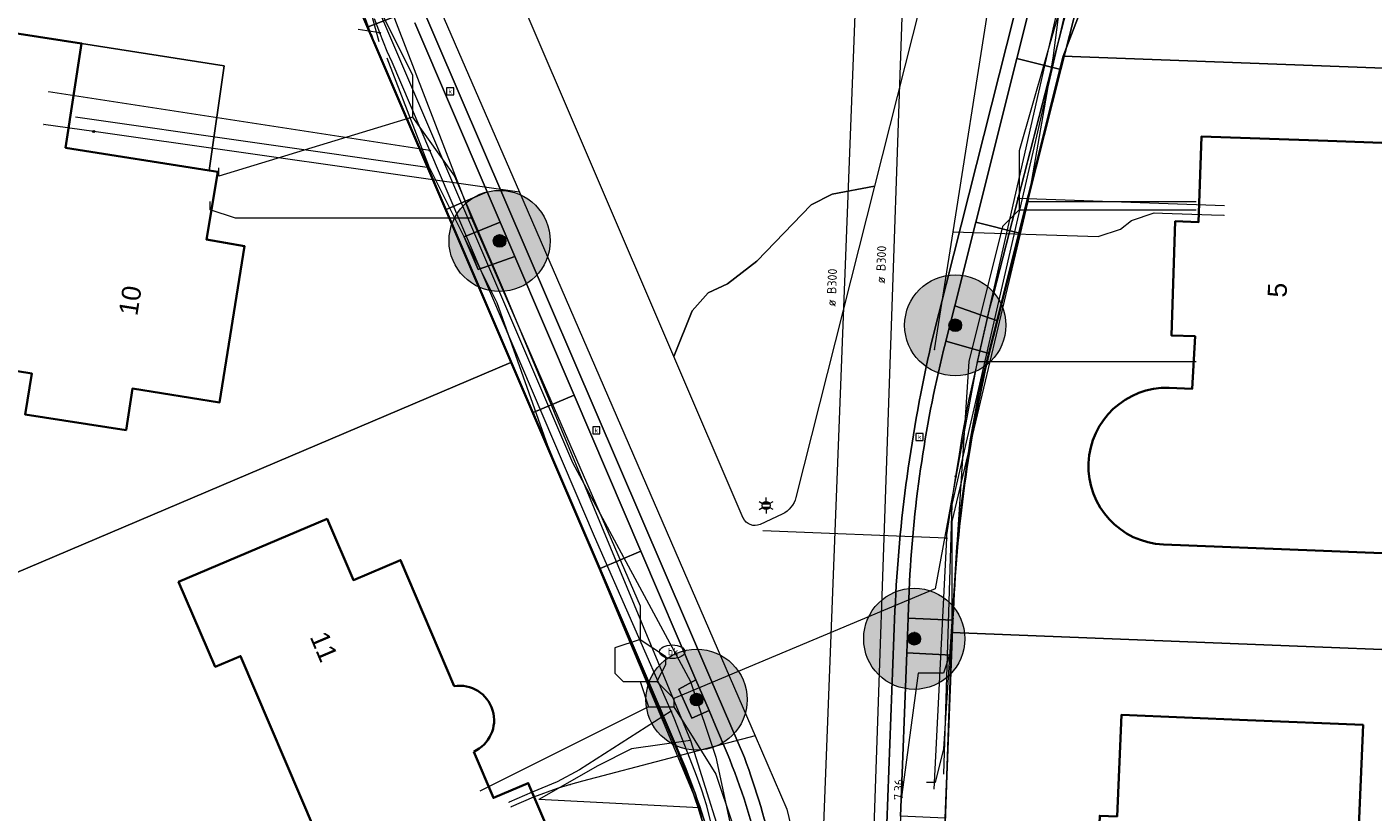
# Model space of a CAD drawing. Header units: metres. Extents: x 163628 to 167855, y 402678 to 405435.
# Tile 342 of 656: x 167369 to 167422, y 404739 to 404770. Entities that reach past the tile are written whole.
import ezdxf
from ezdxf.enums import TextEntityAlignment as Align

# ---------------------------------------------------------------- set-up
doc = ezdxf.new("R2010")
doc.units = ezdxf.units.M
doc.layers.get('0').update_dxf_attribs({"lineweight": 25})
for name, color, linetype, lineweight in [('X-CA190022.004-UO-BGT_Ondergrond$0$GE_314_WGDRijbaanLokaleweg_Vlak_GEM', 253, 'Continuous', 9), ('X-CA190022.004-UO-BGT_Ondergrond$0$GE_322_WGDInrit_Vlak_GEM', 253, 'Continuous', 9), ('X-CA190022.004-UO-BGT_Ondergrond$0$GE_363_OWGBerm_openverharding_Vlak_GEM', 253, 'Continuous', 9), ('X-CA190022.004-UO-BGT_Ondergrond$0$GE_364_OWGBerm_halfverhard_Vlak_GEM', 253, 'Continuous', 9), ('X-CA190022.004-UO-BGT_Ondergrond$0$GE_366_OWGBerm_groenvoorziening_Vlak_GEM', 253, 'Continuous', 9), ('X-CA190022.004-UO-BGT_Ondergrond$0$GE_367_OWGBerm_groenvoorziening_grasenk_GEM', 253, 'Continuous', 9), ('X-CA190022.004-UO-BGT_Ondergrond$0$GE_401_OTDErf_Vlak_GEM', 253, 'Continuous', 9), ('X-CA190022.004-UO-BGT_Ondergrond$0$GE_4502_GBKN_Huisnummer_Lijn_GEM', 7, 'Continuous', 9), ('X-CA190022.004-UO-BGT_Ondergrond$0$GE_490_WGIBoomspiegel_Inrichtend_Vlak_GEM', 253, 'Continuous', 9), ('X-CA190022.004-UO-BGT_Ondergrond$0$GE_601_PNDgrondvlakpand_Vlak_MV_GEM', 34, 'Continuous', 35), ('X-CA190022.004-UO-BGT_Ondergrond$0$GE_612_PanddeelOnderbouwOverbouw_Vlak_GEM', 253, 'Continuous', 9), ('X-CA190022.004-UO-BGT_Ondergrond$0$GE_613_PanddeelOnderbouwOverbouw_Lijn_GEM', 253, 'Continuous', 9), ('X-CA190022.004-UO-BGT_Ondergrond$0$GE_861_PALLichtmast_Punt_GEM', 253, 'Continuous', 9), ('X-CA190022.004-UO-BGT_Ondergrond$0$GE_882_PutBrandkraan_Punt_GEM', 253, 'Continuous', 9), ('X-CA190022.004-UO-BGT_Ondergrond$0$GE_886_PutKolk_Punt_GEM', 253, 'Continuous', 9), ('X-CA190022.004-UO-DWM_Beplanting$0$B-WE-GR-BOOM-S AFKOMSTIG UIT BGT', 252, 'Continuous', 0), ('X-CA190022.004-UO-KAD_Percelen$0$B-WE-KG-GRENS_PERCEEL-GV', 150, 'Continuous', 9), ('X-CA190022.004-UO-WHM_Riolering gemeente_NLCS_v0.2$0$B-WE-RI-BOB-T18', 214, 'Continuous', 15), ('X-CA190022.004-UO-WHM_Riolering gemeente_NLCS_v0.2$0$B-WE-RI-DIAMETER-T18', 214, 'Continuous', 15), ('X-CA190022.004-UO-WHM_Riolering gemeente_NLCS_v0.2$0$B-WE-RI-HWA_TRANSPORTLEIDING-G', 214, 'X-CA190022.004-UO-WHM_Riolering gemeente_NLCS_v0.2$0$1-200 HEMELWATER', 15), ('X-CA190022.004-UO-WHM_Riolering gemeente_NLCS_v0.2$0$B-WE-RI-VWA_TRANSPORTLEIDING-G', 214, 'X-CA190022.004-UO-WHM_Riolering gemeente_NLCS_v0.2$0$1-200 VUILWATER', 15)]:
    doc.layers.add(name, color=color, linetype=linetype, lineweight=lineweight)
doc.layers.add('X-CA190022.004-UO-DWM_Beplanting$0$B-WE-GR-BOOM-S AFKOMSTIG UIT BOMENBESTAND GEMEENTE', color=252, linetype='Continuous')
doc.layers.add('X-CA190022.004-UO-DWM_Beplanting$0$N-GV-GR-GRAS-A-200', color=7, linetype='Continuous')
for name, color, linetype, lineweight, transparency in [('X-CA190022.004-UO-KLIC$0$B-OI-KL-DATA_KPN_0000546663_VECT_19O042617-G', 42, 'X-CA190022.004-UO-KLIC$0$1-200 TELEFONIE-KPN', 0, 0.25), ('X-CA190022.004-UO-KLIC$0$B-OI-KL-DATA_REGGEFIBER OPERATOR B.V._0000579733_VECT_19O042617-G', 42, 'X-CA190022.004-UO-KLIC$0$1-200 REGGEFIBER', 0, 0.25), ('X-CA190022.004-UO-KLIC$0$B-OI-KL-DATA_ZIGGO BV_0000546674_VECT_19O042617-G', 42, 'X-CA190022.004-UO-KLIC$0$1-200 ZIGGO', 0, 0.25), ('X-CA190022.004-UO-KLIC$0$B-OI-KL-WATER_BW_0000551269_VECT_19O042617-G', 42, 'X-CA190022.004-UO-KLIC$0$1-200 WATERLEIDING', 0, 0.25), ('X-CA190022.004-UO-KLIC$0$B-WE-KL-ET_LS-G', 42, 'X-CA190022.004-UO-KLIC$0$1-200 LAAGSPANNING', 0, 0.25), ('X-CA190022.004-UO-KLIC$0$B-WE-KL-ET_LS_HULPSTUK-S', 42, 'X-CA190022.004-UO-KLIC$0$1-200 LAAGSPANNING', 0, 0.25), ('X-CA190022.004-UO-KLIC$0$B-WE-KL-ET_LS_KABELBED-G', 42, 'X-CA190022.004-UO-KLIC$0$1-200 LAAGSPANNING', 0, 0.25), ('X-CA190022.004-UO-KLIC$0$B-WE-KL-GAS_LD-G', 42, 'X-CA190022.004-UO-KLIC$0$1-200 GASLEIDING LAGE DRUK', 0, 0.25), ('X-CA190022.004-UO-KLIC$0$B-WE-KL-GAS_LD_HULPSTUK-S', 42, 'X-CA190022.004-UO-KLIC$0$1-200 GASLEIDING LAGE DRUK', 0, 0.25)]:
    doc.layers.add(name, color=color, linetype=linetype, lineweight=lineweight, transparency=transparency)
doc.styles.add('X-CA190022.004-UO-BGT_Ondergrond$0$BGT_NAR', font='arial.ttf', dxfattribs={"height": 1})
doc.styles.add('X-CA190022.004-UO-BGT_Ondergrond$0$NLCS-ISO', font='NLCS-ISO.ttf')
doc.styles.add('X-CA190022.004-UO-KLIC$0$NLCS-ISO', font='NLCS-ISO.ttf')
doc.styles.add('X-CA190022.004-UO-WHM_Riolering gemeente_NLCS_v0.2$0$NLCS-ISO', font='NLCS-ISO.ttf')
doc.styles.add('X-CA190022.004-UO-WHM_Riolering gemeente_NLCS_v0.2$0$NLCS-ISO-M200-T18', font='NLCS-ISO.ttf', dxfattribs={"height": 0.36})
doc.linetypes.add('X-CA190022.004-UO-KLIC$0$1-200 GASLEIDING LAGE DRUK', pattern='A,1.5,-0.6,["GAS LD",X-CA190022.004-UO-KLIC$0$NLCS-ISO,S=0.24,R=0,X=-0.5,Y=-0.12],-0.7', length=2.8)
doc.linetypes.add('X-CA190022.004-UO-KLIC$0$1-200 LAAGSPANNING', pattern='A,1.5,-0.6,["LS",X-CA190022.004-UO-KLIC$0$NLCS-ISO,S=0.24,R=0,X=-0.45,Y=-0.12],-0.05', length=2.15)
doc.linetypes.add('X-CA190022.004-UO-KLIC$0$1-200 REGGEFIBER', pattern='A,1.5,-0.6,["REGGEFIBER",X-CA190022.004-UO-KLIC$0$NLCS-ISO,S=0.24,R=0,X=-0.5,Y=-0.12],-0.65', length=2.75)
doc.linetypes.add('X-CA190022.004-UO-KLIC$0$1-200 TELEFONIE-KPN', pattern='A,1.5,-0.6,["KPN",X-CA190022.004-UO-KLIC$0$NLCS-ISO,S=0.24,R=0,X=-0.5,Y=-0.12],-0.3', length=2.4)
doc.linetypes.add('X-CA190022.004-UO-KLIC$0$1-200 WATERLEIDING', pattern='A,1.5,-0.6,["WATER",X-CA190022.004-UO-KLIC$0$NLCS-ISO,S=0.24,R=0,X=-0.5,Y=-0.12],-0.65', length=2.75)
doc.linetypes.add('X-CA190022.004-UO-KLIC$0$1-200 ZIGGO', pattern='A,1.5,-0.6,["ZIGGO",X-CA190022.004-UO-KLIC$0$NLCS-ISO,S=0.24,R=0,X=-0.5,Y=-0.12],-0.5', length=2.6)
doc.linetypes.add('X-CA190022.004-UO-WHM_Riolering gemeente_NLCS_v0.2$0$1-200 HEMELWATER', pattern='A,1.5,-0.6,["HWA",X-CA190022.004-UO-WHM_Riolering gemeente_NLCS_v0.2$0$NLCS-ISO,S=0.24,R=0,X=-0.5,Y=-0.12],-0.3', length=2.4)
doc.linetypes.add('X-CA190022.004-UO-WHM_Riolering gemeente_NLCS_v0.2$0$1-200 VUILWATER', pattern='A,1.5,-0.6,["DWA",X-CA190022.004-UO-WHM_Riolering gemeente_NLCS_v0.2$0$NLCS-ISO,S=0.24,R=0,X=-0.5,Y=-0.12],-0.3', length=2.4)

# ---------------------------------------------------------------- blocks, each defined once
blk = doc.blocks.new('X-CA190022.004-UO-BGT_Ondergrond$0$SRI-KOLK-SO')
at = {"color": 0, "linetype": 'ByBlock', "lineweight": 18}
blk.add_lwpolyline([(-1.125, -1.125), (1.125, -1.125), (1.125, 1.125), (-1.125, 1.125)], close=True, dxfattribs=at)
at = {"color": 0, "linetype": 'ByBlock', "lineweight": 18, "style": 'X-CA190022.004-UO-BGT_Ondergrond$0$NLCS-ISO'}
blk.add_text('k', height=1.5, dxfattribs=at).set_placement((0, 0), align=Align.MIDDLE_CENTER)
blk = doc.blocks.new('X-CA190022.004-UO-BGT_Ondergrond$0$IMGEOKolk')
at = {"xscale": 5, "yscale": 5, "zscale": 5}
blk.add_blockref('X-CA190022.004-UO-BGT_Ondergrond$0$SRI-KOLK-SO', (0, 0), dxfattribs=at)
blk = doc.blocks.new('X-CA190022.004-UO-BGT_Ondergrond$0$N-SIE-WEG_LICHTMAST-SO')
h = blk.add_hatch(color=256)
h.paths.add_polyline_path([(1.16, 0.5, 0.658505), (-1.16, 0.5)])
h.paths.add_polyline_path([(-1.16, -0.5, 0.658505), (1.16, -0.5)])
at = {"flags": 128}
for points in [[(-2.19, 1.27), (-1.1, 0.63)], [(-1.16, 0.5), (1.16, 0.5)], [(0, 1.27), (0, 2.53)], [(1.1, 0.63), (2.19, 1.27)], [(-2.19, -1.27), (-1.1, -0.63)], [(-1.16, -0.5), (1.16, -0.5)], [(0, -1.27), (0, -2.53)], [(2.19, -1.27), (1.1, -0.63)]]:
    blk.add_lwpolyline(points, dxfattribs=at)
at = {"ltscale": 0.5}
blk.add_circle((0, 0), 1.27, dxfattribs=at)
at = {"style": 'X-CA190022.004-UO-BGT_Ondergrond$0$NLCS-ISO'}
blk.add_attdef('TYPE', text='', height=1.8, dxfattribs=at).set_placement((0, 2.53), align=Align.BOTTOM_CENTER)
blk = doc.blocks.new('X-CA190022.004-UO-BGT_Ondergrond$0$IMGEOLichtmastpaal')
at = {"xscale": 5, "yscale": 5, "zscale": 5}
blk.add_blockref('X-CA190022.004-UO-BGT_Ondergrond$0$N-SIE-WEG_LICHTMAST-SO', (0, 6.4), dxfattribs=at)
blk = doc.blocks.new('X-CA190022.004-UO-BGT_Ondergrond$0$SKL-WATER_BRANDKRAAN_BRANDPUT-SO')
at = {"color": 0, "linetype": 'ByBlock', "lineweight": 18}
blk.add_ellipse((0, 0), major_axis=(2.5, 0), ratio=0.54, dxfattribs=at)
at = {"color": 0, "linetype": 'ByBlock', "lineweight": 18, "style": 'X-CA190022.004-UO-BGT_Ondergrond$0$NLCS-ISO'}
blk.add_text('bk', height=1.5, dxfattribs=at).set_placement((0.16, 0), align=Align.MIDDLE_CENTER)
blk = doc.blocks.new('X-CA190022.004-UO-BGT_Ondergrond$0$IMGEOBrandkraanput')
at = {"xscale": 5, "yscale": 5, "zscale": 5}
blk.add_blockref('X-CA190022.004-UO-BGT_Ondergrond$0$SKL-WATER_BRANDKRAAN_BRANDPUT-SO', (0, 0), dxfattribs=at)
blk = doc.blocks.new('X-CA190022.004-UO-KLIC$0$SKL-WTB_HULP_MOF-SO')
at = {"linetype": 'ByBlock', "lineweight": 18}
h = blk.add_hatch(color=0, dxfattribs=at)
h.dxf.hatch_style = 1
h.paths.add_polyline_path([(-0.5625, 0, 1), (0.5625, 0, 1)])
at = {"color": 0, "linetype": 'ByBlock', "lineweight": 18}
blk.add_circle((0, 0), 0.5625, dxfattribs=at)
at = {"color": 0, "linetype": 'ByBlock', "lineweight": 18, "style": 'X-CA190022.004-UO-KLIC$0$NLCS-ISO', "flags": 1}
for tag, p in [('TYPE', (1.5, 0)), ('OMSCHRIJVING', (1.5, -3)), ('LABEL', (1.5, -1.5))]:
    blk.add_attdef(tag, p, '', height=1, dxfattribs=at)
blk = doc.blocks.new('X-CA190022.004-UO-KLIC$0$SKL-WTB_HULP_OVERIG-SO')
at = {"color": 0, "linetype": 'ByBlock', "lineweight": 18}
for points in [[(-0.1, 0.1), (0.1, -0.1)], [(0.1, 0.1), (-0.1, -0.1)]]:
    blk.add_lwpolyline(points, dxfattribs=at)
at = {"color": 0, "linetype": 'ByBlock', "lineweight": 18, "style": 'X-CA190022.004-UO-KLIC$0$NLCS-ISO', "flags": 1}
for tag, p in [('TYPE', (1.5, 0)), ('LABEL', (1.5, -1.5)), ('OMSCHRIJVING', (1.5, -3))]:
    blk.add_attdef(tag, p, '', height=1, dxfattribs=at)
blk = doc.blocks.new('X-CA190022.004-UO-KLIC$0$SKL-WTB_HULP_VERLOOP-SO')
at = {"color": 0, "linetype": 'ByBlock', "lineweight": 18}
for points in [[(0.44, 0.72), (-0.88, 0)], [(0.44, -0.72), (-0.88, 0)], [(0.44, -0.72), (0.44, 0.72)]]:
    blk.add_lwpolyline(points, dxfattribs=at)
blk.add_circle((0, 0), 1, dxfattribs=at)
at = {"color": 0, "linetype": 'ByBlock', "lineweight": 18, "style": 'X-CA190022.004-UO-KLIC$0$NLCS-ISO', "flags": 1}
for tag, p in [('TYPE', (1.5, 0)), ('OMSCHRIJVING', (1.5, -3)), ('LABEL', (1.5, -1.5))]:
    blk.add_attdef(tag, p, '', height=1, dxfattribs=at)
blk = doc.blocks.new('X-CA190022.004-UO-DWM_Beplanting$0$SGR-BOOM_01-SO')
at = {"linetype": 'ByBlock', "lineweight": 18}
h = blk.add_hatch(color=0, dxfattribs=at)
h.dxf.hatch_style = 1
edge = h.paths.add_edge_path()
edge.add_arc((0, 0), 0.25, 0, 360)
at = {"color": 0, "linetype": 'ByBlock', "lineweight": 18}
for radius in [2, 0.25]:
    blk.add_circle((0, 0), radius, dxfattribs=at)
blk = doc.blocks.new('X-CA190022.004-UO-DWM_Beplanting$0$IMGEOBoom')
at = {"transparency": 33554457}
h = blk.add_hatch(color=256, dxfattribs=at)
h.dxf.hatch_style = 1
edge = h.paths.add_edge_path()
edge.add_arc((0, 0), 100, 0, 360)
edge = h.paths.add_edge_path(flags=17)
edge.add_arc((0, 0), 12.5, 0, 360)
h = blk.add_hatch()
h.set_pattern_fill('ANGLE', color=256)
h.set_pattern_definition([(0, (0, 0), (0, 6.985), [5.08, -1.905]), (90, (0, 0), (-6.985, 4e-16), [5.08, -1.905])])
edge = h.paths.add_edge_path(flags=17)
edge.add_arc((0, 0), 12.5, 0, 360)
at = {"layer": 'X-CA190022.004-UO-DWM_Beplanting$0$N-GV-GR-GRAS-A-200'}
h = blk.add_hatch(color=256, dxfattribs=at)
h.dxf.hatch_style = 1
edge = h.paths.add_edge_path(flags=17)
edge.add_arc((0, 0), 12.5, 0, 360)
at = {"xscale": 50, "yscale": 50, "zscale": 50}
blk.add_blockref('X-CA190022.004-UO-DWM_Beplanting$0$SGR-BOOM_01-SO', (0, 0), dxfattribs=at)

msp = doc.modelspace()

# ---------------------------------------------------------------- linework, layer by layer
at = {"layer": 'X-CA190022.004-UO-BGT_Ondergrond$0$GE_314_WGDRijbaanLokaleweg_Vlak_GEM', "flags": 128}
for points in [[(167405.179, 404773.285), (167402.778, 404763.773), (167399.668, 404751.453)], [(167408.892, 404772.878), (167405.018, 404757.525)], [(167405.018, 404757.525), (167408.892, 404772.878)], [(167409.251, 404772.182), (167408.405, 404768.818), (167406.777, 404762.345), (167405.945, 404759.038), (167405.593, 404757.64), (167405.577, 404757.574)], [(167397.626, 404741.164), (167396.261, 404744.344), (167384.543, 404771.651)], [(167384.543, 404771.651), (167396.261, 404744.344), (167397.626, 404741.164)], [(167397.58, 404750.637), (167394.839, 404757.031), (167388.44, 404771.963)], [(167396.947, 404741.335), (167396.486, 404742.413), (167396.228, 404743.017), (167395.71, 404744.227), (167393.528, 404749.331), (167390.891, 404755.498), (167388.544, 404760.986), (167387.962, 404762.348), (167387.451, 404763.543), (167384.59, 404770.233)], [(167399.125, 404750.792), (167398.248, 404750.376)], [(167404.157, 404748.116), (167404.103, 404746.721), (167404.101, 404746.669), (167404.048, 404745.302), (167403.798, 404738.832), (167403.745, 404737.455), (167403.221, 404737.475), (167403.581, 404746.979)], [(167403.581, 404746.979), (167403.221, 404737.475), (167398.794, 404737.238)]]:
    msp.add_lwpolyline(points, dxfattribs=at)
at = {"layer": 'X-CA190022.004-UO-BGT_Ondergrond$0$GE_314_WGDRijbaanLokaleweg_Vlak_GEM'}
for centre, radius, start, end in [((167462.729, 404744.29), 59.209, 167.0839, 177.39741), ((167453.757, 404745.505), 49.669, 165.9366, 176.9864), ((167369.668, 404730.297), 29.428, 13.4282, 22.0295), ((167367.49, 404730.062), 32.116, 12.9118, 20.2241)]:
    msp.add_arc(centre, radius, start, end, dxfattribs=at)
at = {"layer": 'X-CA190022.004-UO-BGT_Ondergrond$0$GE_314_WGDRijbaanLokaleweg_Vlak_GEM', "extrusion": (0, 0, -1)}
for centre, radius, start, end in [((-167462.729, 404744.29), 59.209, 2.60259, 12.9161), ((-167398.691, 404751.702), 1.008, 194.3069, 244.4981), ((-167398.051, 404750.858), 0.52, 247.7844, 334.8986), ((-167367.49, 404730.062), 32.116, 159.7759, 167.0882)]:
    msp.add_arc(centre, radius, start, end, dxfattribs=at)
at = {"layer": 'X-CA190022.004-UO-BGT_Ondergrond$0$GE_322_WGDInrit_Vlak_GEM', "flags": 128}
for points in [[(167382.746, 404770.071), (167384.4, 404770.703)], [(167384.59, 404770.233), (167387.451, 404763.543), (167385.828, 404762.849), (167382.977, 404769.498)], [(167410.143, 404768.381), (167408.511, 404761.909), (167406.777, 404762.345), (167408.405, 404768.818), (167410.143, 404768.381)], [(167390.891, 404755.498), (167393.528, 404749.331), (167391.918, 404748.643), (167389.275, 404754.807), (167390.891, 404755.498)], [(167405.82, 404745.206), (167405.571, 404738.764), (167403.798, 404738.832), (167404.048, 404745.302), (167405.82, 404745.206)]]:
    msp.add_lwpolyline(points, dxfattribs=at)
at = {"layer": 'X-CA190022.004-UO-BGT_Ondergrond$0$GE_322_WGDInrit_Vlak_GEM', "extrusion": (0, 0, -1)}
msp.add_arc((-167394.483, 404774.47), 12.534, 336.6314, 339.4558, dxfattribs=at)
at = {"layer": 'X-CA190022.004-UO-BGT_Ondergrond$0$GE_363_OWGBerm_openverharding_Vlak_GEM', "flags": 128}
for points in [[(167410.983, 404771.716), (167410.143, 404768.381), (167408.405, 404768.818), (167409.251, 404772.182)], [(167384.4, 404770.703), (167382.746, 404770.071)], [(167388.544, 404760.986), (167390.891, 404755.498), (167389.275, 404754.807), (167385.828, 404762.849), (167387.451, 404763.543), (167387.962, 404762.348), (167386.543, 404761.759), (167387.103, 404760.471), (167388.544, 404760.986)], [(167408.511, 404761.909), (167407.637, 404758.44), (167405.945, 404759.038), (167406.777, 404762.345), (167408.511, 404761.909)], [(167405.577, 404757.574), (167405.593, 404757.64), (167407.311, 404757.147), (167407.302, 404757.112)], [(167395.315, 404740.719), (167394.688, 404742.181), (167391.918, 404748.643), (167393.528, 404749.331)], [(167393.528, 404749.331), (167395.71, 404744.227), (167395.033, 404743.861), (167395.548, 404742.718), (167396.228, 404743.017), (167396.486, 404742.413), (167396.947, 404741.335)], [(167405.878, 404746.679), (167405.874, 404746.589), (167404.101, 404746.669), (167404.103, 404746.721), (167404.157, 404748.116)]]:
    msp.add_lwpolyline(points, dxfattribs=at)
at = {"layer": 'X-CA190022.004-UO-BGT_Ondergrond$0$GE_363_OWGBerm_openverharding_Vlak_GEM', "extrusion": (0, 0, -1)}
for centre, radius, start, end in [((-167396.602, 404775.339), 14.823, 339.1839, 354.4069), ((-167453.757, 404745.505), 49.669, 3.0136, 14.0634), ((-167369.668, 404730.297), 29.428, 157.9705, 166.5718)]:
    msp.add_arc(centre, radius, start, end, dxfattribs=at)
at = {"layer": 'X-CA190022.004-UO-BGT_Ondergrond$0$GE_363_OWGBerm_openverharding_Vlak_GEM'}
for centre, radius, start, end in [((167460.395, 404744.552), 54.559, 166.6901, 177.7653), ((167368.872, 404730.263), 28.435, 13.2003, 21.5753)]:
    msp.add_arc(centre, radius, start, end, dxfattribs=at)
at = {"layer": 'X-CA190022.004-UO-BGT_Ondergrond$0$GE_364_OWGBerm_halfverhard_Vlak_GEM', "flags": 128}
msp.add_lwpolyline([(167395.71, 404744.227), (167396.228, 404743.017), (167395.548, 404742.718), (167395.033, 404743.861), (167395.71, 404744.227)], dxfattribs=at)
at = {"layer": 'X-CA190022.004-UO-BGT_Ondergrond$0$GE_366_OWGBerm_groenvoorziening_Vlak_GEM', "flags": 128}
for points in [[(167397.58, 404750.637), (167394.839, 404757.031), (167395.562, 404758.837), (167396.196, 404759.553), (167396.964, 404759.899), (167398.113, 404760.8), (167400.271, 404763.024), (167401.104, 404763.447), (167402.778, 404763.773)], [(167402.778, 404763.773), (167399.668, 404751.453)], [(167387.962, 404762.348), (167388.544, 404760.986), (167387.103, 404760.471), (167386.543, 404761.759), (167387.962, 404762.348)], [(167407.637, 404758.44), (167407.311, 404757.147), (167405.593, 404757.64), (167405.945, 404759.038), (167407.637, 404758.44)], [(167399.125, 404750.792), (167398.248, 404750.376)], [(167405.874, 404746.589), (167405.82, 404745.206), (167404.048, 404745.302), (167404.101, 404746.669), (167405.874, 404746.589)]]:
    msp.add_lwpolyline(points, dxfattribs=at)
at = {"layer": 'X-CA190022.004-UO-BGT_Ondergrond$0$GE_366_OWGBerm_groenvoorziening_Vlak_GEM', "extrusion": (0, 0, -1)}
for centre, radius, start, end in [((-167398.691, 404751.702), 1.008, 194.3069, 244.4981), ((-167398.051, 404750.858), 0.52, 247.7844, 334.8986)]:
    msp.add_arc(centre, radius, start, end, dxfattribs=at)
at = {"layer": 'X-CA190022.004-UO-BGT_Ondergrond$0$GE_367_OWGBerm_groenvoorziening_grasenk_GEM', "flags": 128}
msp.add_lwpolyline([(167405.179, 404773.285), (167402.778, 404763.773), (167401.104, 404763.447), (167400.271, 404763.024), (167398.113, 404760.8), (167396.964, 404759.899), (167396.196, 404759.553), (167395.562, 404758.837), (167394.839, 404757.031), (167388.44, 404771.963)], dxfattribs=at)
at = {"layer": 'X-CA190022.004-UO-BGT_Ondergrond$0$GE_401_OTDErf_Vlak_GEM', "flags": 128}
for points in [[(167407.302, 404757.112), (167407.311, 404757.147), (167407.637, 404758.44), (167408.511, 404761.909), (167410.143, 404768.381), (167410.983, 404771.716)], [(167376.87, 404755.21), (167373.42, 404755.76), (167373.168, 404754.117), (167369.18, 404754.73), (167369.443, 404756.36), (167366.35, 404756.86), (167367.313, 404763.194), (167364.71, 404763.59), (167365.785, 404770.29), (167366.47, 404770.18), (167371.41, 404769.42), (167370.78, 404765.29), (167376.459, 404764.384), (167376.8, 404764.33), (167376.35, 404761.66), (167377.85, 404761.4), (167376.87, 404755.21)], [(167382.977, 404769.498), (167385.828, 404762.849), (167389.275, 404754.807), (167391.918, 404748.643), (167394.688, 404742.181), (167395.315, 404740.719)], [(167414.43, 404755.79), (167415.34, 404755.75), (167415.45, 404757.83), (167414.52, 404757.86), (167414.67, 404762.38), (167415.59, 404762.35), (167415.71, 404765.74), (167420.71, 404765.56), (167425.692, 404765.381), (167425.55, 404761.63), (167425.001, 404761.652), (167424.5, 404749.178), (167420.2, 404749.35)], [(167380.15, 404730.68), (167378.99, 404737.58), (167380.64, 404738.284), (167377.699, 404745.176), (167376.7, 404744.75), (167375.25, 404748.11), (167381.12, 404750.6), (167382.161, 404748.18), (167384.03, 404748.97), (167386.142, 404743.98)], [(167420.2, 404749.35), (167414.199, 404749.59)], [(167404.055, 404699.686), (167404.228, 404704.13), (167404.285, 404705.604), (167404.48, 404710.641), (167404.539, 404712.159), (167404.639, 404714.743), (167404.879, 404720.93), (167405.295, 404731.65), (167405.354, 404733.175), (167405.517, 404737.386), (167405.571, 404738.764), (167405.82, 404745.206), (167405.874, 404746.589), (167405.878, 404746.679)], [(167411.68, 404738.855), (167412.369, 404738.826), (167412.536, 404742.847), (167417.531, 404742.64), (167422.099, 404742.451), (167421.772, 404734.73), (167422.47, 404734.7), (167422.15, 404726.466), (167416.181, 404726.713), (167411.186, 404726.92), (167411.68, 404738.855)], [(167386.92, 404741.39), (167387.7, 404739.56), (167389.08, 404740.15), (167391.63, 404734.17), (167387.03, 404732.21), (167385.56, 404731.552), (167380.15, 404730.68)]]:
    msp.add_lwpolyline(points, dxfattribs=at)
at = {"layer": 'X-CA190022.004-UO-BGT_Ondergrond$0$GE_401_OTDErf_Vlak_GEM'}
for centre, radius, start, end in [((167396.602, 404775.339), 14.823, 185.5931, 200.8161), ((167394.483, 404774.47), 12.534, 200.5442, 203.3686)]:
    msp.add_arc(centre, radius, start, end, dxfattribs=at)
at = {"layer": 'X-CA190022.004-UO-BGT_Ondergrond$0$GE_401_OTDErf_Vlak_GEM', "extrusion": (0, 0, -1)}
for centre, radius, start, end in [((-167460.395, 404744.552), 54.559, 2.2347, 13.3099), ((-167414.338, 404752.689), 3.102, 272.5695, 91.698), ((-167386.365, 404742.635), 1.363, 80.571, 245.9899), ((-167368.872, 404730.263), 28.435, 158.4247, 166.7997)]:
    msp.add_arc(centre, radius, start, end, dxfattribs=at)
at = {"layer": 'X-CA190022.004-UO-BGT_Ondergrond$0$GE_490_WGIBoomspiegel_Inrichtend_Vlak_GEM', "flags": 128}
msp.add_lwpolyline([(167395.71, 404744.227), (167396.228, 404743.017), (167395.548, 404742.718), (167395.033, 404743.861), (167395.71, 404744.227)], dxfattribs=at)
at = {"layer": 'X-CA190022.004-UO-BGT_Ondergrond$0$GE_601_PNDgrondvlakpand_Vlak_MV_GEM', "flags": 128}
for points in [[(167376.8, 404764.33), (167376.35, 404761.66), (167377.85, 404761.4), (167376.87, 404755.21), (167373.42, 404755.76), (167373.168, 404754.117), (167369.18, 404754.73), (167369.443, 404756.36), (167366.35, 404756.86), (167367.313, 404763.194), (167364.71, 404763.59), (167365.785, 404770.29), (167366.47, 404770.18), (167371.41, 404769.42), (167370.78, 404765.29), (167376.459, 404764.384), (167376.8, 404764.33)], [(167414.43, 404755.79), (167415.34, 404755.75), (167415.45, 404757.83), (167414.52, 404757.86), (167414.67, 404762.38), (167415.59, 404762.35), (167415.71, 404765.74), (167420.71, 404765.56), (167425.692, 404765.381), (167425.55, 404761.63), (167425.001, 404761.652)], [(167425.001, 404761.652), (167424.5, 404749.178), (167420.2, 404749.35), (167414.199, 404749.59)], [(167386.92, 404741.39), (167387.7, 404739.56), (167389.08, 404740.15), (167391.63, 404734.17), (167387.03, 404732.21), (167385.56, 404731.552), (167380.15, 404730.68), (167378.99, 404737.58), (167380.64, 404738.284), (167377.699, 404745.176), (167376.7, 404744.75), (167375.25, 404748.11), (167381.12, 404750.6), (167382.161, 404748.18), (167384.03, 404748.97), (167386.142, 404743.98)], [(167422.47, 404734.7), (167422.15, 404726.466), (167416.181, 404726.713), (167411.186, 404726.92), (167411.68, 404738.855), (167412.369, 404738.826), (167412.536, 404742.847), (167417.531, 404742.64), (167422.099, 404742.451), (167421.772, 404734.73), (167422.47, 404734.7)]]:
    msp.add_lwpolyline(points, dxfattribs=at)
at = {"layer": 'X-CA190022.004-UO-BGT_Ondergrond$0$GE_601_PNDgrondvlakpand_Vlak_MV_GEM', "extrusion": (0, 0, -1)}
for centre, radius, start, end in [((-167414.338, 404752.689), 3.102, 272.5695, 91.698), ((-167386.365, 404742.635), 1.363, 80.571, 245.9899)]:
    msp.add_arc(centre, radius, start, end, dxfattribs=at)
at = {"layer": 'X-CA190022.004-UO-BGT_Ondergrond$0$GE_612_PanddeelOnderbouwOverbouw_Vlak_GEM', "flags": 128}
msp.add_lwpolyline([(167371.41, 404769.42), (167377.05, 404768.53), (167376.459, 404764.384), (167370.78, 404765.29), (167371.41, 404769.42)], dxfattribs=at)
at = {"layer": 'X-CA190022.004-UO-BGT_Ondergrond$0$GE_613_PanddeelOnderbouwOverbouw_Lijn_GEM'}
for p, q in [((167377.05, 404768.53), (167371.41, 404769.42)), ((167376.459, 404764.384), (167377.05, 404768.53))]:
    msp.add_line(p, q, dxfattribs=at)
at = {"layer": 'X-CA190022.004-UO-KAD_Percelen$0$B-WE-KG-GRENS_PERCEEL-GV', "flags": 128}
for points in [[(167408.246, 404784.883), (167409.38, 404783.346), (167410.549, 404781.095), (167411.365, 404778.479), (167411.68, 404776.077), (167411.654, 404774.178), (167411.135, 404771.266), (167410.24, 404768.91), (167438.77, 404767.85), (167440.91, 404822.94)], [(167382.42, 404770.74), (167342.66, 404776.998), (167341.44, 404777.19), (167342.509, 404774.713), (167356.156, 404743.09), (167388.395, 404756.786)], [(167410.24, 404768.91), (167407.487, 404757.97), (167406.912, 404755.658), (167406.557, 404753.685), (167406.212, 404751.227), (167406.024, 404749.495), (167405.83, 404746.1), (167437.859, 404744.835), (167438.77, 404767.85)], [(167356.156, 404743.09), (167360.07, 404734.04), (167361.52, 404728.7), (167361.98, 404723.81), (167397.3, 404730.47), (167397.26, 404732.37), (167397.236, 404732.594), (167397.091, 404733.701), (167396.915, 404734.769), (167396.828, 404735.24), (167396.615, 404736.219), (167396.364, 404737.269), (167396.077, 404738.272), (167395.804, 404739.177), (167395.378, 404740.413), (167395.014, 404741.346), (167394.291, 404743.012), (167388.395, 404756.786)], [(167405.03, 404723.11), (167436.95, 404721.89), (167437.859, 404744.835), (167405.83, 404746.1)]]:
    msp.add_lwpolyline(points, close=True, dxfattribs=at)
for points in [[(167405.03, 404723.11), (167405.83, 404746.1), (167406.024, 404749.495), (167406.212, 404751.227), (167406.557, 404753.685), (167406.912, 404755.658), (167407.487, 404757.97), (167410.24, 404768.91), (167411.135, 404771.266)], [(167382.42, 404770.74), (167388.395, 404756.786), (167394.291, 404743.012), (167395.014, 404741.346), (167395.378, 404740.413), (167395.804, 404739.177), (167396.077, 404738.272)]]:
    msp.add_lwpolyline(points, dxfattribs=at)
at = {"layer": 'X-CA190022.004-UO-KLIC$0$B-OI-KL-DATA_KPN_0000546663_VECT_19O042617-G', "flags": 128}
for points in [[(167395.5, 404788.833), (167391.167, 404787.833), (167389.833, 404787.167), (167385.5, 404783.833), (167383.5, 404779.833), (167382.833, 404777.167), (167382.833, 404771.5), (167390.833, 404752.833), (167395.5, 404744.167), (167396.5, 404741.167), (167397.5, 404736.5)], [(167405.5, 404786.5), (167407.167, 404785.5), (167408.833, 404783.5), (167410.5, 404780.5), (167410.833, 404774.5), (167410.5, 404771.5), (167405.833, 404751.167), (167405.5, 404740.5)]]:
    msp.add_lwpolyline(points, dxfattribs=at)
at = {"layer": 'X-CA190022.004-UO-KLIC$0$B-OI-KL-DATA_REGGEFIBER OPERATOR B.V._0000579733_VECT_19O042617-G', "flags": 128}
for points in [[(167409.167, 404782.833), (167410.833, 404777.833), (167410.833, 404773.5), (167410.5, 404772.167), (167408.5, 404765.167), (167408.5, 404762.833)], [(167382.833, 404779.5), (167382.167, 404775.5), (167382.5, 404774.833), (167382.5, 404772.5), (167383.167, 404770.833), (167384.5, 404768.167), (167384.5, 404766.5)], [(167384.5, 404766.5), (167376.833, 404764.167), (167376.833, 404764.5)], [(167384.5, 404766.5), (167386.167, 404764.167), (167388.167, 404759.5), (167395.5, 404741.833)], [(167408.5, 404762.833), (167407.833, 404762.167), (167406.5, 404756.833), (167405.5, 404741.5), (167405.167, 404740.167), (167404.833, 404740.167)], [(167408.5, 404762.833), (167415.5, 404762.833)], [(167395.5, 404741.833), (167393.167, 404741.5), (167391.833, 404740.833), (167389.5, 404739.5)], [(167395.5, 404741.833), (167397.167, 404736.5)]]:
    msp.add_lwpolyline(points, dxfattribs=at)
at = {"layer": 'X-CA190022.004-UO-KLIC$0$B-OI-KL-DATA_ZIGGO BV_0000546674_VECT_19O042617-G', "flags": 128}
for points in [[(167407.167, 404785.5), (167410.167, 404779.167), (167410.167, 404771.5), (167409.833, 404768.833), (167408.833, 404763.167)], [(167374.833, 404785.167), (167382.167, 404783.833), (167383.167, 404783.167), (167382.167, 404777.833), (167382.167, 404773.167), (167383.167, 404769.5)], [(167385.167, 404764.5), (167383.5, 404768.833)], [(167385.167, 404764.5), (167371.167, 404766.5)], [(167385.167, 404764.5), (167387.833, 404759.167), (167389.833, 404753.5), (167395.833, 404739.167)], [(167408.833, 404763.167), (167405.833, 404750.5), (167405.833, 404745.5), (167405.5, 404744.5), (167404.5, 404744.5), (167403.833, 404739.5)], [(167408.833, 404763.167), (167415.5, 404763.167)], [(167395.833, 404739.167), (167389.5, 404739.5)], [(167395.833, 404739.167), (167396.5, 404736.167)]]:
    msp.add_lwpolyline(points, dxfattribs=at)
at = {"layer": 'X-CA190022.004-UO-KLIC$0$B-OI-KL-WATER_BW_0000551269_VECT_19O042617-G', "flags": 128}
for points in [[(167408.5, 404783.833), (167410.5, 404778.5), (167410.833, 404776.833), (167410.833, 404774.167), (167410.167, 404771.5), (167406.833, 404756.833)], [(167383.5, 404779.833), (167383.167, 404772.5), (167383.5, 404771.167), (167386.833, 404762.5)], [(167386.833, 404762.5), (167377.5, 404762.5), (167376.5, 404762.833), (167376.5, 404763.167)], [(167386.833, 404762.5), (167393.5, 404747.167), (167393.5, 404745.833)], [(167406.833, 404756.833), (167405.167, 404747.833), (167394.833, 404743.5)], [(167406.833, 404756.833), (167415.5, 404756.833)], [(167393.5, 404745.833), (167392.5, 404745.5), (167392.5, 404744.5), (167392.833, 404744.167), (167394.167, 404744.167)], [(167393.5, 404745.833), (167394.5, 404745.167), (167394.5, 404744.833), (167394.167, 404744.167)], [(167393.5, 404744.167), (167393.833, 404743.167)], [(167394.167, 404744.167), (167394.833, 404743.5)], [(167394.833, 404743.5), (167394.833, 404743.167)], [(167393.833, 404743.167), (167387.167, 404739.833)], [(167393.833, 404743.167), (167394.833, 404743.167)], [(167394.833, 404743.167), (167396.5, 404740.5), (167397.167, 404738.5), (167397.167, 404736.5)]]:
    msp.add_lwpolyline(points, dxfattribs=at)
at = {"layer": 'X-CA190022.004-UO-KLIC$0$B-WE-KL-ET_LS-G'}
for points in [[(167410.364, 404770.735), (167409.958, 404769.15), (167408.46, 404763.3), (167407.499, 404759.549), (167407.309, 404758.87), (167406.491, 404755.289), (167406.356, 404754.565), (167406.231, 404753.858), (167406.118, 404753.168), (167405.983, 404752.29), (167405.625, 404749.97), (167405.618, 404749.835), (167405.118, 404739.904)], [(167410.364, 404770.735), (167409.958, 404769.15), (167408.46, 404763.3), (167407.499, 404759.549), (167410.364, 404770.735), (167409.958, 404769.15), (167408.46, 404763.3), (167407.499, 404759.549), (167407.309, 404758.87), (167406.491, 404755.289), (167406.356, 404754.565), (167406.231, 404753.858), (167406.118, 404753.168), (167405.983, 404752.29)], [(167383.211, 404769.83), (167382.351, 404769.962)], [(167396.86, 404736.325), (167396.143, 404739.252), (167396.105, 404739.372), (167396.064, 404739.498), (167395.924, 404739.908), (167395.872, 404740.056), (167395.73, 404740.45), (167395.668, 404740.617), (167394.85, 404742.71), (167394.727, 404742.99), (167391.695, 404749.905), (167385.189, 404765.175), (167383.695, 404768.681), (167383.496, 404769.095), (167383.211, 404769.83), (167382.991, 404770.397)], [(167385.189, 404765.175), (167370.105, 404767.496)], [(167408.46, 404763.3), (167416.614, 404763.006)], [(167405.983, 404752.29), (167405.625, 404749.97), (167405.618, 404749.835), (167405.118, 404739.904)], [(167405.618, 404749.835), (167398.352, 404750.126)], [(167394.727, 404742.99), (167391.101, 404740.669), (167390.22, 404740.202), (167389.237, 404739.782), (167388.317, 404739.389)]]:
    msp.add_lwpolyline(points, dxfattribs=at)
at = {"layer": 'X-CA190022.004-UO-KLIC$0$B-WE-KL-ET_LS_KABELBED-G'}
for points in [[(167410.364, 404770.735), (167409.958, 404769.15), (167408.46, 404763.3), (167407.499, 404759.549), (167407.309, 404758.87), (167406.491, 404755.289), (167406.356, 404754.565), (167406.231, 404753.858), (167406.118, 404753.168), (167405.983, 404752.29)], [(167383.695, 404768.681), (167383.496, 404769.095), (167383.211, 404769.83), (167382.991, 404770.397)], [(167396.91, 404736.026), (167396.86, 404736.325), (167396.143, 404739.252), (167396.105, 404739.372), (167396.064, 404739.498), (167395.924, 404739.908), (167395.872, 404740.056), (167395.73, 404740.45), (167395.668, 404740.617), (167394.85, 404742.71), (167394.727, 404742.99), (167391.695, 404749.905), (167385.189, 404765.175), (167383.695, 404768.681)], [(167405.983, 404752.29), (167405.625, 404749.97), (167405.618, 404749.835), (167405.118, 404739.904)]]:
    msp.add_lwpolyline(points, dxfattribs=at)
at = {"layer": 'X-CA190022.004-UO-KLIC$0$B-WE-KL-GAS_LD-G'}
for points in [[(167385.354, 404771.315), (167388.73, 404763.527), (167398.054, 404742.018), (167399.31, 404739.12), (167399.729, 404737.358)], [(167405.149, 404757.295), (167405.884, 404761.966), (167407.245, 404770.613)], [(167371.889, 404765.929), (167369.909, 404766.211)], [(167388.73, 404763.527), (167371.889, 404765.929)], [(167405.884, 404761.966), (167411.616, 404761.779), (167412.508, 404762.073), (167412.94, 404762.414), (167413.832, 404762.708), (167414.158, 404762.697), (167416.1, 404762.633)], [(167416.1, 404762.633), (167416.6, 404762.617)], [(167398.054, 404742.018), (167391.218, 404740.221), (167390.754, 404740.093)], [(167390.754, 404740.093), (167390.258, 404739.943), (167390.223, 404739.932), (167389.287, 404739.585), (167388.396, 404739.205)]]:
    msp.add_lwpolyline(points, dxfattribs=at)
at = {"layer": 'X-CA190022.004-UO-WHM_Riolering gemeente_NLCS_v0.2$0$B-WE-RI-HWA_TRANSPORTLEIDING-G'}
msp.add_line((167404.352, 404784.736), (167402.752, 404738.4), dxfattribs=at)
at = {"layer": 'X-CA190022.004-UO-WHM_Riolering gemeente_NLCS_v0.2$0$B-WE-RI-VWA_TRANSPORTLEIDING-G'}
msp.add_line((167402.56, 404785.056), (167400.672, 404736.256), dxfattribs=at)

# ---------------------------------------------------------------- block references
at = {"layer": 'X-CA190022.004-UO-BGT_Ondergrond$0$GE_861_PALLichtmast_Punt_GEM', "xscale": 0.025, "yscale": 0.025, "zscale": 0.025}
msp.add_blockref('X-CA190022.004-UO-BGT_Ondergrond$0$IMGEOLichtmastpaal', (167398.486, 404750.972), dxfattribs=at)
at = {"layer": 'X-CA190022.004-UO-BGT_Ondergrond$0$GE_882_PutBrandkraan_Punt_GEM', "xscale": 0.04, "yscale": 0.04, "zscale": 0.02}
msp.add_blockref('X-CA190022.004-UO-BGT_Ondergrond$0$IMGEOBrandkraanput', (167394.773, 404745.347), dxfattribs=at)
at = {"layer": 'X-CA190022.004-UO-BGT_Ondergrond$0$GE_886_PutKolk_Punt_GEM', "xscale": 0.025, "yscale": 0.025, "zscale": 0.025}
for p in [(167385.99, 404767.519), (167391.769, 404754.104), (167404.554, 404753.843)]:
    msp.add_blockref('X-CA190022.004-UO-BGT_Ondergrond$0$IMGEOKolk', p, dxfattribs=at)
at = {"layer": 'X-CA190022.004-UO-DWM_Beplanting$0$B-WE-GR-BOOM-S AFKOMSTIG UIT BGT', "xscale": 0.02, "yscale": 0.02, "zscale": 0.02}
for p in [(167387.945, 404761.603), (167405.966, 404758.263), (167404.345, 404745.857), (167395.735, 404743.449)]:
    msp.add_blockref('X-CA190022.004-UO-DWM_Beplanting$0$IMGEOBoom', p, dxfattribs=at)
at = {"layer": 'X-CA190022.004-UO-DWM_Beplanting$0$B-WE-GR-BOOM-S AFKOMSTIG UIT BOMENBESTAND GEMEENTE', "xscale": 0.02, "yscale": 0.02, "zscale": 0.02}
for p in [(167387.945, 404761.603), (167405.966, 404758.263), (167404.345, 404745.857)]:
    msp.add_blockref('X-CA190022.004-UO-DWM_Beplanting$0$IMGEOBoom', p, dxfattribs=at)
at = {"layer": 'X-CA190022.004-UO-KLIC$0$B-WE-KL-ET_LS_HULPSTUK-S', "xscale": 0.04, "yscale": 0.04, "zscale": 0.2}
for name, p in [('X-CA190022.004-UO-KLIC$0$SKL-WTB_HULP_MOF-SO', (167383.211, 404769.83)), ('X-CA190022.004-UO-KLIC$0$SKL-WTB_HULP_OVERIG-SO', (167370.105, 404767.496)), ('X-CA190022.004-UO-KLIC$0$SKL-WTB_HULP_MOF-SO', (167385.189, 404765.175)), ('X-CA190022.004-UO-KLIC$0$SKL-WTB_HULP_MOF-SO', (167408.46, 404763.3)), ('X-CA190022.004-UO-KLIC$0$SKL-WTB_HULP_OVERIG-SO', (167416.614, 404763.006)), ('X-CA190022.004-UO-KLIC$0$SKL-WTB_HULP_MOF-SO', (167405.983, 404752.29)), ('X-CA190022.004-UO-KLIC$0$SKL-WTB_HULP_MOF-SO', (167405.618, 404749.835)), ('X-CA190022.004-UO-KLIC$0$SKL-WTB_HULP_MOF-SO', (167394.727, 404742.99)), ('X-CA190022.004-UO-KLIC$0$SKL-WTB_HULP_OVERIG-SO', (167388.317, 404739.389))]:
    msp.add_blockref(name, p, dxfattribs=at)
at = {"layer": 'X-CA190022.004-UO-KLIC$0$B-WE-KL-GAS_LD_HULPSTUK-S', "xscale": 0.04, "yscale": 0.04, "zscale": 0.2}
for name, p in [('X-CA190022.004-UO-KLIC$0$SKL-WTB_HULP_OVERIG-SO', (167369.909, 404766.211)), ('X-CA190022.004-UO-KLIC$0$SKL-WTB_HULP_VERLOOP-SO', (167371.889, 404765.929)), ('X-CA190022.004-UO-KLIC$0$SKL-WTB_HULP_OVERIG-SO', (167388.73, 404763.527)), ('X-CA190022.004-UO-KLIC$0$SKL-WTB_HULP_OVERIG-SO', (167416.1, 404762.633)), ('X-CA190022.004-UO-KLIC$0$SKL-WTB_HULP_OVERIG-SO', (167416.6, 404762.617)), ('X-CA190022.004-UO-KLIC$0$SKL-WTB_HULP_OVERIG-SO', (167405.884, 404761.966)), ('X-CA190022.004-UO-KLIC$0$SKL-WTB_HULP_OVERIG-SO', (167405.149, 404757.295)), ('X-CA190022.004-UO-KLIC$0$SKL-WTB_HULP_OVERIG-SO', (167398.054, 404742.018)), ('X-CA190022.004-UO-KLIC$0$SKL-WTB_HULP_OVERIG-SO', (167390.754, 404740.093)), ('X-CA190022.004-UO-KLIC$0$SKL-WTB_HULP_OVERIG-SO', (167388.396, 404739.205))]:
    msp.add_blockref(name, p, dxfattribs=at)

# ---------------------------------------------------------------- texts
at = {"layer": 'X-CA190022.004-UO-BGT_Ondergrond$0$GE_4502_GBKN_Huisnummer_Lijn_GEM', "style": 'X-CA190022.004-UO-BGT_Ondergrond$0$BGT_NAR'}
for s, rotation, p in [('5', 88.1, (167418.706, 404759.655)), ('10', 81, (167373.331, 404759.243)), ('11', 293, (167380.998, 404745.549))]:
    msp.add_text(s, height=0.75, rotation=rotation, dxfattribs=at).set_placement(p, align=Align.MIDDLE_CENTER)
at = {"layer": 'X-CA190022.004-UO-WHM_Riolering gemeente_NLCS_v0.2$0$B-WE-RI-BOB-T18', "style": 'X-CA190022.004-UO-WHM_Riolering gemeente_NLCS_v0.2$0$NLCS-ISO-M200-T18'}
msp.add_text('7.36', height=0.36, rotation=88.0136, dxfattribs=at).set_placement((167403.897, 404739.472))
at = {"layer": 'X-CA190022.004-UO-WHM_Riolering gemeente_NLCS_v0.2$0$B-WE-RI-DIAMETER-T18', "style": 'X-CA190022.004-UO-WHM_Riolering gemeente_NLCS_v0.2$0$NLCS-ISO-M200-T18'}
for rotation, p in [(88.0136, (167403.189, 404759.911)), (87.7732, (167401.236, 404759.003))]:
    msp.add_text('ø B300', height=0.36, rotation=rotation, dxfattribs=at).set_placement(p)

doc.saveas('drawing.dxf')
